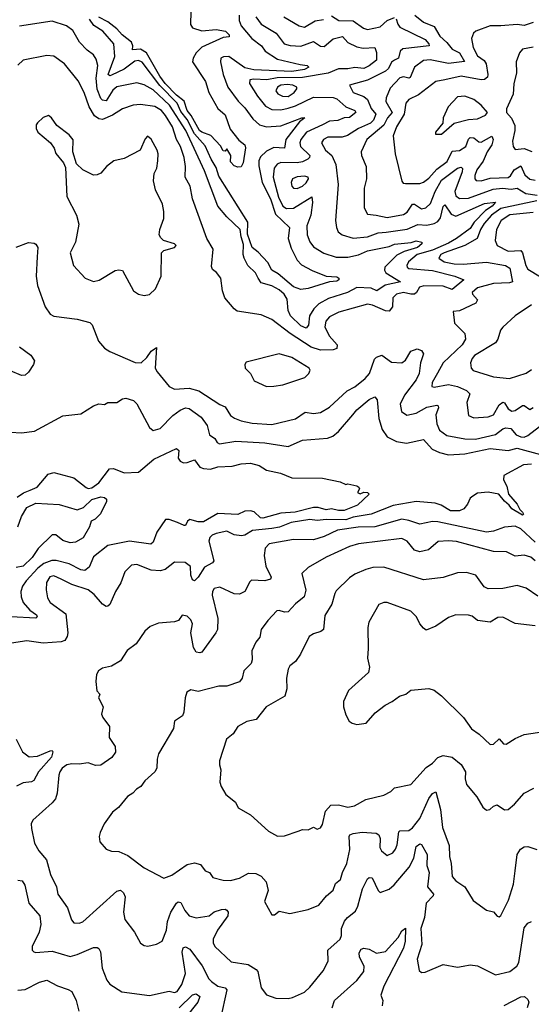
# Model space of a CAD drawing. Extents: x 1552294 to 1694791, y 811929 to 917222.
# Tile 392 of 643: x 1635805 to 1638644, y 902134 to 907599. Entities that reach past the tile are written whole.
import ezdxf

# ---------------------------------------------------------------- set-up
doc = ezdxf.new("R2010")
doc.units = 0

msp = doc.modelspace()

# ---------------------------------------------------------------- linework, layer by layer
at = {"layer": '0CON10XD'}
for points in [[(1637116.1, 907615), (1637144.3, 907574.3), (1637228.4, 907525), (1637273.3, 907465), (1637305.2, 907455.2), (1637365, 907453), (1637435, 907478.2), (1637475, 907452), (1637495, 907451.1), (1637545, 907493.4), (1637596.1, 907506.1), (1637625, 907472.5), (1637675, 907449.3), (1637711.5, 907441.5), (1637775, 907444.3), (1637785, 907417.5), (1637785, 907374.5), (1637745, 907342.3), (1637715, 907327.9), (1637665, 907334.5), (1637625, 907326.7), (1637575, 907326.6), (1637517.6, 907302.4), (1637375, 907277.5), (1637233.6, 907276.4), (1637175.9, 907265.9), (1637105, 907269.8), (1637081.9, 907265), (1637080, 907245), (1637123.8, 907175), (1637169.9, 907119.9), (1637205, 907100.9), (1637255, 907099.2), (1637295, 907108.5), (1637335, 907121.5), (1637435, 907169.8), (1637545, 907167.2), (1637565, 907159.7), (1637615, 907116.2), (1637664.4, 907095), (1637670, 907085), (1637635, 907057.1), (1637604.7, 907055.3), (1637569.7, 907040.3), (1637525, 907035.2), (1637485.3, 907015), (1637395.8, 906974.2), (1637365.7, 906935), (1637360.3, 906915), (1637364.2, 906895), (1637414.7, 906845), (1637413.9, 906835), (1637403.2, 906825), (1637375, 906810.5), (1637345, 906804.2), (1637254.1, 906805.9), (1637233.3, 906796.7), (1637218.1, 906775), (1637212.4, 906725), (1637241.3, 906615), (1637264.4, 906565), (1637285, 906551.6), (1637325, 906552.7), (1637425.4, 906615.4), (1637429.4, 906585), (1637420, 906515), (1637398.8, 906455), (1637400.4, 906405), (1637415, 906367.1), (1637435, 906337.8), (1637493.4, 906303.4), (1637561.6, 906281.6), (1637625, 906281.2), (1637685, 906293.3), (1637735, 906315.5), (1637855, 906341.1), (1637885, 906353.6), (1637977.4, 906362.6), (1638005, 906372.4), (1638035.7, 906365), (1638035.7, 906355), (1638011.8, 906335), (1637938.2, 906311.8), (1637898.6, 906291.4), (1637830.9, 906225), (1637828.7, 906208.7), (1637837.5, 906195), (1637918.8, 906145), (1637833.5, 906126.5), (1637786.5, 906093.5), (1637755, 906108.1), (1637675, 906112.2), (1637624.9, 906085.1), (1637518, 906052), (1637465, 906021.6), (1637437.3, 905995), (1637412.9, 905955), (1637406.8, 905903.2), (1637395, 905887.5), (1637365, 905899.7), (1637307.6, 905955), (1637295.2, 905985), (1637288.5, 906048.5), (1637273.1, 906075), (1637245, 906100.3), (1637205, 906122.7), (1637145, 906138.9), (1637127.8, 906165), (1637112.7, 906195), (1637071.5, 906235), (1637050.4, 906275), (1637045.3, 906295), (1637047.9, 906352.1), (1637034.1, 906394.1), (1637029.3, 906435), (1636954.3, 906504.3), (1636904.2, 906564.2), (1636831.1, 906761.1), (1636727, 906985), (1636635.7, 907125), (1636545, 907210.6), (1636495, 907236.8), (1636455, 907248.6), (1636345, 907227.3), (1636321.7, 907208.3), (1636285, 907148.8), (1636265, 907152.1), (1636255, 907162.7), (1636236, 907214), (1636229.5, 907275), (1636239.3, 907345), (1636230.5, 907380.5), (1636214.3, 907405), (1636179.2, 907429.2), (1636136.4, 907475), (1636099.7, 907539.7), (1636065, 907564.6), (1635985, 907591.2), (1635805, 907563.9)], [(1637022.2, 907625), (1637023.2, 907595), (1637034.7, 907565), (1637094.2, 907494.2), (1637146.4, 907455), (1637167.3, 907425), (1637235, 907379.3), (1637360.9, 907350.9), (1637400, 907345), (1637408.8, 907335), (1637385, 907322.2), (1637315, 907310.8), (1637105, 907320.1), (1637055, 907332.7), (1636965, 907394.6), (1636936.2, 907393.8), (1636922.2, 907385), (1636918.9, 907365), (1636934, 907295), (1636960.7, 907225), (1637016.8, 907146.8), (1637055, 907109.1), (1637099, 907049), (1637136.3, 907016.3), (1637173.8, 907003.8), (1637255, 907009.8), (1637371.2, 907055), (1637387.5, 907055), (1637357.6, 907032.4), (1637281.2, 906935), (1637273.7, 906886.3), (1637215, 906889), (1637175, 906870), (1637142.2, 906837.8), (1637132.4, 906815), (1637131.3, 906788.7), (1637150.4, 906695), (1637197.1, 906605), (1637225, 906519.7), (1637301.5, 906445), (1637295.6, 906385), (1637311.3, 906331.3), (1637345.3, 906265.3), (1637368.8, 906238.8), (1637427.1, 906207.1), (1637505.3, 906175.3), (1637565, 906171.5), (1637575.7, 906165), (1637575.6, 906155), (1637565, 906147.1), (1637525, 906144.2), (1637406.4, 906106.4), (1637365, 906102.2), (1637325, 906115.7), (1637238.7, 906188.7), (1637205, 906209.7), (1637182.2, 906252.2), (1637129.1, 906309.1), (1637095, 906335.5), (1637068.6, 906408.6), (1637071.5, 906475), (1636910.8, 906730.8), (1636895, 906779.1), (1636867.1, 906825), (1636835, 906899.7), (1636776.1, 906966.1), (1636735, 907045.7), (1636699.3, 907089.3), (1636678.7, 907135), (1636583.2, 907233.2), (1636485, 907363.3), (1636465, 907372.9), (1636445, 907369.5), (1636385, 907325.2), (1636315, 907291.2), (1636305, 907288.2), (1636296.2, 907295), (1636333.2, 907395), (1636326.7, 907465), (1636266.2, 907535), (1636217.2, 907567.2), (1636192.6, 907602.6)], [(1636755, 907645.6), (1636753.2, 907573.2), (1636764.7, 907554.7), (1636815, 907538.1), (1636895, 907544.2), (1636946.3, 907536.3), (1636968, 907515), (1636967.5, 907505), (1636935, 907500.4), (1636815, 907446.7), (1636784.8, 907415), (1636766.9, 907385), (1636764.7, 907365), (1636836.4, 907256.4), (1636855, 907195.4), (1636905, 907106.5), (1636945, 907071.4), (1636972.2, 906992.2), (1637021, 906931), (1637055, 906904), (1637057.5, 906887.5), (1637044.4, 906805.6), (1637035, 906783.3), (1637015, 906780), (1636995, 906787.5), (1636975, 906810), (1636976.2, 906845), (1636955, 906882.5), (1636945, 906870), (1636935, 906871.9), (1636919.1, 906899.1), (1636865.6, 906955.6), (1636815, 906974.1), (1636802.2, 906985), (1636757.5, 907067.5), (1636735, 907095.2), (1636717.3, 907147.3), (1636675, 907180.8), (1636611.6, 907245), (1636582.5, 907285), (1636508.8, 907415), (1636475, 907436.1), (1636431.8, 907431.8), (1636433.8, 907455), (1636424.8, 907475), (1636374.7, 907514.7), (1636345, 907548.5), (1636295, 907586.5), (1636245, 907614.2)], [(1637270.6, 907615), (1637355, 907565.3), (1637385, 907557.6), (1637445, 907592.4), (1637490, 907600)], [(1637535, 907620.4), (1637575.8, 907595.7), (1637655, 907592.6), (1637712, 907552), (1637735, 907545.7), (1637805, 907559.3), (1637845, 907595.7), (1637885, 907611.2)], [(1637998.2, 907625), (1638045, 907585.3), (1638105, 907560.6), (1638137, 907507), (1638175, 907473.2), (1638205, 907435.3), (1638246.2, 907415), (1638273.2, 907366.8), (1638185, 907356.8), (1638083.6, 907376.4), (1638045, 907373.1), (1637995, 907335.6), (1637972, 907278), (1637965, 907274.2), (1637935, 907282.6), (1637915, 907276.8), (1637860.1, 907219.9), (1637837.8, 907165), (1637836.5, 907145), (1637872.1, 907085), (1637846.1, 907053.9), (1637825.9, 907014.1), (1637732, 906935), (1637700, 906865), (1637701.5, 906845), (1637727.5, 906785), (1637728.7, 906715), (1637717.3, 906665), (1637716.9, 906555), (1637735, 906520), (1637783.5, 906513.5), (1637845, 906501), (1637935, 906518.4), (1637955, 906531.3), (1637985, 906574.7), (1637995, 906576), (1638035, 906550), (1638059.5, 906555), (1638085, 906579.5), (1638110.3, 906645), (1638145, 906709), (1638235, 906775.3), (1638255, 906781.5), (1638262.7, 906772.7), (1638260, 906755), (1638219.5, 906645), (1638225, 906622.1), (1638245, 906606.9), (1638295, 906609.3), (1638432.3, 906657.7), (1638484.4, 906664.4), (1638532.3, 906657.7), (1638565, 906664.2), (1638612.7, 906635), (1638675.7, 906625.7)], [(1637894.7, 907604.7), (1637902.8, 907575), (1637915, 907558.2), (1638055, 907489.1), (1638076.1, 907465), (1638076.7, 907455), (1637931.6, 907438.4), (1637916.7, 907425), (1637906.2, 907385), (1637884.8, 907375.2), (1637867.4, 907362.6), (1637850.9, 907329.1), (1637835, 907314.4), (1637735, 907263.8), (1637636, 907235), (1637655.6, 907195), (1637715, 907173.1), (1637735.5, 907155.5), (1637755, 907106.9), (1637781.9, 907075), (1637769.2, 907040.8), (1637750.8, 907025), (1637685, 906995.7), (1637624.1, 906955.9), (1637595, 906947), (1637515, 906946.5), (1637490, 906935), (1637479.3, 906915), (1637501.4, 906875), (1637537.9, 906845), (1637560, 906795), (1637572, 906685), (1637558, 906485), (1637562.3, 906445), (1637572.1, 906422.1), (1637594.2, 906405), (1637655, 906387.1), (1637735, 906393.9), (1637795, 906415.7), (1637839.4, 906419.4), (1637955, 906436.4), (1638015, 906462.4), (1638065, 906459.3), (1638105, 906467.1), (1638125, 906479.5), (1638140.5, 906499.5), (1638155, 906562), (1638165, 906572.5), (1638198.9, 906518.9), (1638225, 906508.4), (1638385, 906578.8), (1638445, 906586), (1638427.6, 906565), (1638389.5, 906540.5), (1638327, 906475), (1638305, 906440.9), (1638228.3, 906385), (1638185, 906358.5), (1638095, 906320.5), (1638011, 906295), (1637962.6, 906255), (1637953.9, 906233.9), (1637954.7, 906224.7), (1637965, 906218.9), (1638095, 906207), (1638220, 906175), (1638269.4, 906155), (1638205, 906102), (1638155, 906120.3), (1638048.4, 906121.6), (1638023.6, 906115), (1638007.6, 906085), (1637995, 906075.9), (1637975, 906074.8), (1637935, 906085.6), (1637895.5, 906075), (1637875.9, 906055), (1637874.5, 906005), (1637855, 905981.5), (1637835, 905982.3), (1637763.1, 906015), (1637735, 906019.8), (1637576.6, 905976.6), (1637525, 905949.7), (1637503.8, 905926.1), (1637499, 905895), (1637521.6, 905845), (1637566.5, 905795), (1637565.3, 905774.7), (1637545, 905766.5), (1637475, 905765.1), (1637421.9, 905781.9), (1637306.6, 905856.6), (1637205, 905935.5), (1637145, 905961.5), (1637012.2, 905982.2), (1636995, 905994.2), (1636944.3, 906055), (1636930.6, 906095), (1636920.8, 906165), (1636896.6, 906196.6), (1636875, 906212), (1636868.6, 906228.6), (1636878.9, 906325), (1636844.4, 906385.6), (1636764.6, 906605), (1636750.7, 906675), (1636723.2, 906725), (1636725.3, 906785), (1636717.9, 906835), (1636696.9, 906895), (1636674.8, 906934.8), (1636653.5, 907005), (1636615, 907068.1), (1636591.6, 907095), (1636555, 907116.8), (1636475, 907128.2), (1636435, 907123.9), (1636375, 907104.1), (1636320.3, 907069.7), (1636265, 907044.7), (1636245, 907049), (1636220.7, 907065), (1636190.5, 907115), (1636163.3, 907195), (1636129.3, 907259.3), (1636054.7, 907354.7), (1635995, 907397.5), (1635955, 907400.5), (1635824.7, 907375.3), (1635795, 907346)], [(1638655, 907583.9), (1638605, 907567), (1638565, 907573.3), (1638475, 907564.3), (1638415, 907565.3), (1638336, 907535), (1638324, 907525), (1638312.5, 907495), (1638321.2, 907445), (1638345, 907399.5), (1638381.9, 907371.9), (1638392.8, 907355), (1638403.2, 907295), (1638400.4, 907279.6), (1638385, 907267.9), (1638365, 907265.9), (1638255, 907285.7), (1638163.7, 907266.3), (1638115, 907255.4), (1638017.6, 907182.4), (1637965, 907155.4), (1637947.7, 907135), (1637939, 907075), (1637895.3, 907005), (1637876.8, 906955), (1637888.2, 906855), (1637925, 906702.5), (1637932.2, 906692.2), (1637945, 906690), (1638025, 906690.9), (1638045, 906697.1), (1638075, 906719.4), (1638120.1, 906769.9), (1638177.4, 906812.6), (1638205, 906869.7), (1638246, 906874), (1638280, 906895), (1638294.5, 906935.5), (1638304.5, 906945), (1638325, 906943.5), (1638352.1, 906922.1), (1638365, 906920), (1638425, 906951.9), (1638432.9, 906935), (1638425.7, 906905), (1638399, 906865), (1638376.3, 906813.7), (1638342.5, 906765), (1638330.8, 906735), (1638331.1, 906715), (1638337.1, 906707.1), (1638365.2, 906704.8), (1638415, 906718.8), (1638515, 906723.6), (1638527.6, 906732.4), (1638549, 906765), (1638585, 906787.3), (1638607.9, 906737.9), (1638635, 906714.3), (1638665, 906707.9)], [(1638655, 907446.7), (1638595, 907436), (1638578, 907415), (1638560, 907365), (1638562.3, 907305), (1638547.5, 907242.5), (1638544, 907185), (1638505.8, 907105), (1638506.2, 907085), (1638533.3, 907053.3), (1638551.8, 907011.8), (1638552.4, 906985), (1638539.5, 906925), (1638542.9, 906895), (1638555, 906879.2), (1638605, 906884.8), (1638646.8, 906866.8)], [(1637295, 907172.4), (1637328, 907195), (1637342.9, 907215), (1637342.2, 907225), (1637321.4, 907235), (1637289.4, 907239.4), (1637255, 907235.5), (1637236, 907225), (1637227.1, 907205), (1637237.1, 907187.1), (1637263.9, 907173.9), (1637295, 907172.4)], [(1638113, 906963), (1638145, 906963.8), (1638215.8, 907024.2), (1638295, 907044.5), (1638345, 907049.4), (1638390.5, 907069.5), (1638400, 907085), (1638365.7, 907125), (1638325, 907156.5), (1638275, 907175.4), (1638235, 907171.8), (1638182.5, 907115), (1638154, 907055), (1638152.5, 907025), (1638112.5, 906975), (1638113, 906963)], [(1636495, 906068.8), (1636525, 906073.8), (1636558, 906105), (1636590.8, 906175), (1636592.5, 906305), (1636605, 906318.6), (1636665, 906333.9), (1636673.3, 906345), (1636664.2, 906355), (1636604.1, 906374.1), (1636587.5, 906387.5), (1636579.2, 906405), (1636582, 906435), (1636605.8, 906495), (1636605.7, 906534.3), (1636597.5, 906575), (1636558.6, 906655), (1636548, 906705), (1636551.1, 906745), (1636565.4, 906775), (1636571.5, 906815), (1636574.4, 906855), (1636567.3, 906875), (1636535, 906936.7), (1636515, 906952.5), (1636502.3, 906937.7), (1636473.8, 906875), (1636385, 906828.9), (1636326.7, 906815), (1636286.4, 906783.6), (1636255, 906747.5), (1636235, 906737.5), (1636215, 906736.9), (1636155, 906765.8), (1636120, 906800), (1636100.8, 906865), (1636102.3, 906932.3), (1636080.5, 906960.5), (1636011.7, 907011.7), (1635982.5, 907055), (1635965, 907066.7), (1635935, 907056.7), (1635905, 907027.5), (1635897.5, 907015), (1635896.7, 906995), (1635906.7, 906975), (1635976.7, 906915), (1635996.1, 906886.1), (1636006.4, 906856.4), (1636047.5, 906805), (1636059.3, 906779.3), (1636067.7, 906617.7), (1636121.4, 906515), (1636134.3, 906465), (1636114.3, 906365), (1636085.6, 906305), (1636104.4, 906235), (1636168, 906165), (1636215, 906145.7), (1636246.3, 906153.7), (1636335, 906207.5), (1636355, 906211.2), (1636375, 906206.7), (1636436.7, 906095), (1636465, 906076.2), (1636495, 906068.8)], [(1637345, 906662.9), (1637375, 906674.6), (1637395, 906693.8), (1637407.5, 906715), (1637405.4, 906725.4), (1637385, 906730.4), (1637345, 906726.9), (1637318.1, 906715), (1637311.2, 906695), (1637314.5, 906675), (1637325, 906664.4), (1637345, 906662.9)], [(1638675, 906594.7), (1638475, 906550.4), (1638423.9, 906515), (1638382.9, 906467.1), (1638362.3, 906435), (1638344.1, 906385), (1638274.6, 906345.4), (1638160.5, 906305), (1638142.5, 906295), (1638130.5, 906275), (1638160, 906255), (1638215, 906243.8), (1638265, 906242.1), (1638395, 906253.5), (1638500.8, 906235), (1638525, 906219.2), (1638539.4, 906145), (1638522.3, 906137.7), (1638435, 906134.8), (1638345, 906110.8), (1638316.5, 906085), (1638316.9, 906075), (1638345.5, 906045), (1638336.4, 906025), (1638245, 905982.5), (1638210.7, 905979.3), (1638217.5, 905915), (1638275, 905858.1), (1638279.5, 905825), (1638259.5, 905795), (1638155.2, 905694.8), (1638122.6, 905637.4), (1638094.6, 905585), (1638092.7, 905562.7), (1638105, 905560), (1638185, 905574.8), (1638235, 905562.9), (1638285, 905541.5), (1638303, 905523), (1638285.6, 905475), (1638295, 905402), (1638325, 905390), (1638405, 905393.9), (1638433.7, 905406.3), (1638465, 905461.8), (1638485, 905476.8), (1638495, 905471.8), (1638515, 905440), (1638535, 905426.6), (1638555, 905429.5), (1638595, 905457.7), (1638605, 905456.8), (1638635, 905435.4), (1638655, 905446.2)], [(1638655, 906529.9), (1638524.3, 906515.7), (1638475.8, 906485), (1638450.7, 906435), (1638443.4, 906373.4), (1638454.5, 906345), (1638515, 906314.8), (1638585, 906317.9), (1638595.7, 906305), (1638613.2, 906235), (1638623.8, 906215), (1638695, 906172.1)], [(1635785, 906335.7), (1635855, 906363.1), (1635885, 906359.2), (1635895, 906354), (1635905.4, 906335.4), (1635902.7, 906282.7), (1635897.3, 906175), (1635904.5, 906124.5), (1635945.8, 906005), (1635975, 905964.2), (1635995, 905953.3), (1636125, 905937.5), (1636195, 905918.6), (1636207.5, 905905), (1636242.9, 905815), (1636275, 905775.7), (1636305, 905756.9), (1636446.6, 905696.6), (1636478.8, 905695), (1636510.8, 905725), (1636535, 905758.8), (1636565, 905780), (1636557.8, 905665), (1636567.8, 905645), (1636633.8, 905563.8), (1636665, 905548.5), (1636745, 905554.1), (1636799, 905539), (1636915, 905463.3), (1636945, 905450.5), (1636975, 905401.4), (1636997.4, 905387.4), (1637035, 905372.5), (1637095, 905360.4), (1637205, 905352.9), (1637335, 905384), (1637389.7, 905420.3), (1637435, 905413.3), (1637475, 905418.1), (1637525, 905448.5), (1637621.5, 905538.5), (1637665, 905560.6), (1637722.8, 905607.2), (1637745.2, 905634.8), (1637773.8, 905715), (1637785, 905726.7), (1637815, 905737.1), (1637868.9, 905698.9), (1637924.8, 905695.2), (1637945, 905709.6), (1637975, 905758.7), (1638011.5, 905771.5), (1638033.8, 905763.8), (1638045.4, 905745.4), (1638028.2, 905695), (1638022.4, 905635), (1638005, 905600.4), (1637940.3, 905515), (1637917.1, 905465), (1637924, 905424), (1637953.8, 905403.8), (1638005, 905416), (1638065, 905449), (1638119, 905459), (1638127.3, 905455), (1638129.6, 905445), (1638114.1, 905405), (1638118.8, 905355), (1638135, 905320.5), (1638175, 905291.8), (1638275, 905271.9), (1638335, 905270.9), (1638445, 905296.3), (1638485, 905328.1), (1638503.4, 905333.4), (1638529.8, 905329.8), (1638560.7, 905295), (1638585, 905283.2), (1638605, 905281.2), (1638625, 905290.3), (1638689.2, 905340.8)], [(1638645, 906016), (1638554, 905955), (1638486.7, 905893.3), (1638472.9, 905875), (1638458.5, 905825), (1638445.3, 905804.7), (1638329.6, 905735), (1638315, 905719.4), (1638307.1, 905695), (1638310, 905665), (1638321.2, 905651.2), (1638435, 905616), (1638522.6, 905607.4), (1638615, 905637.5), (1638645, 905658.1)], [(1635804, 905784), (1635866.4, 905736.4), (1635887.5, 905705), (1635882.5, 905685), (1635855, 905642.5), (1635835, 905626.7), (1635815, 905623.8), (1635755, 905649.2)], [(1637175, 905562.9), (1637215, 905564.4), (1637265, 905571.5), (1637386.8, 905613.2), (1637410, 905635), (1637416.2, 905653.8), (1637412, 905665), (1637315, 905724.4), (1637245, 905745.4), (1637061.7, 905698.3), (1637054, 905685), (1637056.2, 905665), (1637086.7, 905635), (1637106.2, 905595), (1637175, 905562.9)], [(1635755, 905310), (1635815, 905306), (1635887.5, 905315), (1636045, 905400), (1636145, 905410.6), (1636215, 905456), (1636245, 905466.7), (1636275, 905463.8), (1636295, 905473.8), (1636345, 905474), (1636375, 905494.3), (1636395, 905498.6), (1636436.7, 905485), (1636455, 905466.2), (1636525, 905336), (1636545, 905319.2), (1636585, 905330.5), (1636655, 905402.1), (1636695, 905432.5), (1636725, 905444), (1636745, 905440.7), (1636812.7, 905392.7), (1636845, 905346), (1636858.5, 905295), (1636888.1, 905275), (1636901.6, 905251.6), (1636914.7, 905244.7), (1637005, 905260.5), (1637165, 905250.6), (1637295, 905229.7), (1637375.3, 905264.7), (1637513.9, 905276.1), (1637542.1, 905287.9), (1637575, 905312.5), (1637653.5, 905406.5)], [(1637653.5, 905406.5), (1637675, 905433.8), (1637745, 905490.6), (1637775.6, 905505.6), (1637788.7, 905488.7), (1637797.7, 905385), (1637817.3, 905325), (1637845, 905283.3), (1637895, 905257.1), (1637952.3, 905247.7), (1638045, 905268.9), (1638094.7, 905214.7), (1638135, 905196.8), (1638185, 905184.7), (1638275, 905189.6), (1638415, 905219.6), (1638515, 905207.7), (1638565, 905221.4), (1638695.7, 905185.7)], [(1635791.7, 904948.3), (1635827.3, 904972.7), (1635862.9, 904987.1), (1635901.5, 905005), (1635964.1, 905075.9), (1635995, 905085.5), (1636105, 905056.5), (1636175, 905001.8), (1636185, 904997.5), (1636205, 905001), (1636245, 905028.8), (1636303.3, 905106.7), (1636325, 905108.9), (1636384.1, 905084.1), (1636465, 905088.4), (1636550.3, 905159.7), (1636675, 905219.4), (1636688.3, 905208.3), (1636683.7, 905165), (1636695, 905149.1), (1636715, 905140), (1636735, 905140.4), (1636775, 905155.3), (1636805, 905115.3), (1636825, 905107.3), (1636864.8, 905105.2), (1636905, 905116.7), (1636985, 905120.9), (1637035, 905134.4), (1637085, 905138.1), (1637133.3, 905125), (1637175, 905099.4), (1637252.6, 905082.6), (1637315, 905056.9), (1637484.6, 905054.6), (1637584.2, 905034.2), (1637615, 905020), (1637625, 905023.3), (1637675, 905011.2), (1637686.7, 905005), (1637690, 904995), (1637680, 904975), (1637695, 904967.5), (1637714.2, 904975.8), (1637735, 904975.6), (1637744, 904965), (1637680, 904905), (1637605, 904874.6), (1637575, 904874.1), (1637535, 904883.3), (1637505, 904878.5), (1637461.5, 904891.5), (1637435, 904891.2), (1637334, 904865), (1637255, 904859.3), (1637155, 904833), (1637141.8, 904835), (1637106.7, 904866.7), (1637085, 904873.9), (1637055, 904871), (1637015, 904853.2), (1636905, 904859.1), (1636825, 904812.5), (1636795, 904811.6), (1636750, 904825), (1636737.1, 904815), (1636725, 904792.5), (1636718.1, 904791.9), (1636680.9, 904809.1), (1636635, 904825.3), (1636614.5, 904825), (1636566.7, 904755), (1636545, 904698.8), (1636532.1, 904687.9), (1636415, 904704.5), (1636295, 904681.2), (1636215, 904618.1), (1636190.6, 904559.4), (1636167.3, 904542.7), (1636145, 904545.4), (1636079.5, 904579.5), (1636007.6, 904597.6), (1635983.4, 904596.6), (1635940.1, 904579.9), (1635905.8, 904554.2), (1635840.4, 904485), (1635820.9, 904455), (1635811.1, 904425), (1635813.1, 904395), (1635825.3, 904365), (1635861.5, 904321.5), (1635899.2, 904295), (1635903.1, 904285), (1635895, 904277.8), (1635756.2, 904285)], [(1638645, 905131.9), (1638601.2, 905128.8), (1638491.5, 905068.5), (1638489.1, 905045), (1638509, 905009), (1638516.6, 904965), (1638565, 904910.4), (1638579.6, 904879.6), (1638595.6, 904865), (1638600, 904855), (1638595, 904848.8), (1638535, 904884.1), (1638521.9, 904905), (1638495, 904925.8), (1638463.3, 904965), (1638405, 904975.8), (1638345, 904970.6), (1638320, 904955), (1638305, 904943.3), (1638290.7, 904909.3), (1638270, 904885), (1638245, 904872.9), (1638195, 904873.5), (1638144.1, 904904.1), (1638111.2, 904915), (1638005, 904925.7), (1637876.7, 904903.3), (1637755.2, 904854.8), (1637655, 904837.3), (1637615, 904823.5), (1637505, 904825.6), (1637455, 904819.2), (1637415, 904824.3), (1637311.7, 904808.3), (1637247.2, 904782.8), (1637204.5, 904775.5), (1637096.6, 904763.4), (1637055, 904738), (1637036.3, 904733.6), (1636995, 904739.6), (1636955, 904759.6), (1636895, 904747.8), (1636872.6, 904737.4), (1636859.5, 904725), (1636854, 904705), (1636881.8, 904595), (1636874.4, 904585), (1636830.5, 904559.5), (1636795, 904504.3), (1636775, 904484), (1636765, 904490), (1636755.4, 904515), (1636753.4, 904563.4), (1636724.3, 904585.7), (1636665, 904588.9), (1636611.8, 904548.2), (1636585, 904539.1), (1636534.1, 904544.1), (1636455, 904575.9), (1636425, 904570.7), (1636389.1, 904535), (1636367.2, 904472.8), (1636336.9, 904425), (1636306.1, 904353.9), (1636295, 904343.1), (1636285, 904342.5), (1636265, 904355.4), (1636219.4, 904409.4), (1636185.3, 904435.3), (1636095, 904463.8), (1636035, 904492.9), (1635995, 904511.8), (1635973, 904507), (1635954, 904475), (1635952.8, 904435), (1635959.6, 904389.6), (1635974.6, 904365), (1636062.1, 904302.1), (1636071.9, 904195), (1636068.9, 904175), (1636056.3, 904153.6), (1636035, 904145.4), (1635935, 904137.8), (1635845, 904151.1), (1635735, 904135.5)], [(1635795.6, 904784.4), (1635815, 904840.9), (1635845, 904890.6), (1635895, 904915.1), (1636025, 904908.5), (1636125, 904877.8), (1636159.1, 904890.9), (1636205, 904935.9), (1636255, 904951.2), (1636276.6, 904946.6), (1636287, 904937), (1636286.7, 904925), (1636254.3, 904855.7), (1636224.1, 904825.9), (1636202.5, 904815), (1636192.5, 904785), (1636157.7, 904722.3), (1636115, 904698.6), (1636085.9, 904695.9), (1636045, 904707.5), (1636005, 904738.9), (1635985, 904738.9), (1635906.9, 904663.1), (1635875, 904614.2), (1635825, 904566.6), (1635785, 904559.1)], [(1638665, 904699.1), (1638585, 904772.9), (1638555, 904788.4), (1638495, 904782.3), (1638435, 904759.6), (1638395, 904754.7), (1638125, 904812), (1638095, 904813.9), (1638025, 904798.9), (1637965, 904820), (1637925, 904826.3), (1637775, 904784.5), (1637682.8, 904782.8), (1637568.9, 904765), (1637495, 904730.6), (1637435, 904712.5), (1637325, 904713.6), (1637190.1, 904689.9), (1637167.5, 904665), (1637161.9, 904625), (1637171.3, 904565), (1637200.6, 904505), (1637196.4, 904493.6), (1637165, 904485.3), (1637092.3, 904487.7), (1637081.7, 904478.3), (1637055, 904424.4), (1637025, 904409.6), (1636995, 904412.1), (1636915, 904449.5), (1636885, 904442.2), (1636874.3, 904425.7), (1636872.9, 904405), (1636904.1, 904275), (1636902.8, 904215), (1636893.8, 904195), (1636815, 904089.2), (1636805, 904084), (1636785, 904089.2), (1636770, 904115), (1636754.4, 904195.6), (1636764.2, 904245), (1636755, 904268), (1636735, 904287.5), (1636707, 904293), (1636686, 904264), (1636665, 904256), (1636575, 904249.5), (1636528.3, 904231.7), (1636499.2, 904205), (1636451.9, 904135), (1636401.7, 904098.3), (1636365, 904041.2), (1636315, 904011.4), (1636265, 904000), (1636241.9, 903985), (1636232.2, 903965), (1636227.1, 903925), (1636234, 903874), (1636250, 903855), (1636243.3, 903835), (1636268.8, 903785), (1636258.8, 903745), (1636266.2, 903725), (1636304.2, 903675), (1636301.4, 903615), (1636334.3, 903565), (1636336.4, 903533.6), (1636316.2, 903503.8), (1636255, 903460.5), (1636225, 903460), (1636185, 903474.4), (1636135, 903466.2), (1636095, 903468.8), (1636067.6, 903462.4), (1636041.4, 903445), (1636027.1, 903425), (1636021.9, 903405), (1636012.5, 903305), (1636003.3, 903275), (1635985, 903251.4), (1635877.5, 903155), (1635869.2, 903135), (1635870.5, 903109.5), (1635887.5, 903027.5), (1635912, 902985), (1635953.8, 902935), (1635976.2, 902855), (1636009.5, 902785), (1636016.7, 902745), (1636069.8, 902669.8), (1636091.9, 902601.9), (1636105, 902586.7), (1636135, 902584.2), (1636155, 902590.8), (1636345, 902762.5), (1636365, 902767.1), (1636381.7, 902751.7), (1636389.8, 902729.8), (1636380.4, 902645), (1636389.2, 902605), (1636441.5, 902535), (1636475, 902474), (1636495, 902460), (1636515.9, 902455.9), (1636565, 902466.7), (1636595.3, 902484.7), (1636619.2, 902545), (1636626.2, 902593.8), (1636644, 902645), (1636675, 902695.6), (1636685, 902703.1), (1636699.5, 902699.5), (1636721.3, 902655), (1636745.6, 902625.6), (1636785, 902614.2), (1636855.7, 902624.3), (1636885, 902646.9), (1636925, 902659.6), (1636945, 902662.1), (1636955, 902656.9), (1636961.5, 902645), (1636960, 902625), (1636902.1, 902545), (1636878.5, 902495), (1636878.9, 902475), (1636888.6, 902455), (1636978.6, 902368.6), (1637073.8, 902353.8), (1637117.8, 902327.8), (1637126.4, 902315), (1637144.5, 902224.5), (1637175, 902186.2), (1637227.1, 902167.1), (1637295, 902166.2), (1637318.8, 902171.2), (1637385, 902202), (1637415, 902228.8), (1637489.8, 902320.2), (1637516.6, 902373.4), (1637515.7, 902435), (1637583.9, 902496.1), (1637590.8, 902515), (1637591.1, 902555), (1637607.2, 902595), (1637623.6, 902616.4), (1637669.2, 902650.8), (1637681.6, 902678.4)], [(1638664.8, 904594.8), (1638641.9, 904615), (1638605, 904627.7), (1638555, 904620.9), (1638505.7, 904645.7), (1638435, 904647.8), (1638228, 904702), (1638185, 904706.8), (1638127.9, 904702.1), (1638073, 904657), (1638025, 904644.7), (1637995.2, 904655.2), (1637955, 904705.5), (1637925, 904719.2), (1637685, 904689.4), (1637635.7, 904674.3), (1637505, 904615.4), (1637405, 904557.8), (1637370.5, 904525), (1637392.1, 904432.1), (1637383.8, 904395), (1637335, 904357.5), (1637295, 904313.1), (1637275, 904310), (1637245, 904320), (1637232.1, 904317.9), (1637182.5, 904265), (1637145.8, 904214.2), (1637137.8, 904172.2), (1637115, 904143.3), (1637093.3, 904095), (1637095.5, 904045), (1637090, 904025), (1637049.2, 903985), (1637040, 903945), (1637024.1, 903924.1)], [(1638679.9, 904399.9), (1638615, 904444.4), (1638565, 904457.8), (1638485, 904441.3), (1638405, 904439.1), (1638381.5, 904451.5), (1638336.3, 904516.3), (1638285, 904531.1), (1638235, 904529.5), (1638155, 904503.5), (1638045, 904490.9), (1637825, 904560), (1637765, 904558.5), (1637725, 904548.1), (1637665, 904521.5), (1637635, 904500.9), (1637561.7, 904428.3), (1637552.9, 904415), (1637536.7, 904355), (1637498.9, 904291.1), (1637490, 904215), (1637476.9, 904203.1), (1637435, 904189.4), (1637412, 904175), (1637362.6, 904077.4), (1637335, 904036.2), (1637305, 904012), (1637294, 903995), (1637286, 903945), (1637287.5, 903885), (1637275.8, 903845), (1637173.3, 903785), (1637117.5, 903715), (1637065, 903704), (1637016.2, 903675), (1636990, 903635), (1636953.6, 903606.4), (1636914.3, 903485), (1636913, 903463), (1636920.8, 903435), (1636916.1, 903366.1), (1636922.7, 903342.7), (1636948.8, 903298.8), (1637003.3, 903255), (1637016.7, 903225), (1637086.7, 903185), (1637185.7, 903095.7), (1637235, 903068), (1637275, 903069.2), (1637351.2, 903095), (1637375, 903104.3), (1637405, 903102.9), (1637435, 903116.7), (1637455, 903106.7), (1637475, 903113.3), (1637485, 903132.5), (1637501.9, 903205), (1637531.4, 903238.6), (1637575, 903241.2), (1637625, 903228.5), (1637662.5, 903235), (1637725, 903270), (1637825.6, 903294.4), (1637863.8, 903315), (1637885, 903336.2), (1637975, 903353.8), (1638061.2, 903448.8), (1638095, 903471.9), (1638125.5, 903504.5), (1638154.5, 903515.5), (1638205, 903506.2), (1638255.5, 903465), (1638277.9, 903425), (1638277.5, 903385), (1638284.5, 903354.5), (1638342.5, 903285), (1638375, 903228), (1638395, 903212), (1638414.3, 903215.7), (1638435, 903234), (1638455, 903241.2), (1638495, 903212.5), (1638515, 903214.2), (1638550.8, 903245), (1638605, 903306), (1638657, 903333)], [(1638665, 904234.5), (1638555, 904248.2), (1638485, 904283.3), (1638458.9, 904281.1), (1638415, 904255.6), (1638345, 904263.8), (1638315, 904288.1), (1638295, 904294.3), (1638225, 904295.6), (1638185, 904281.1), (1638115, 904232.1), (1638060.9, 904210.9), (1638045, 904221.2), (1638026, 904245), (1638007.5, 904285), (1637975, 904316), (1637845, 904364.2), (1637826, 904364), (1637797, 904353), (1637742.9, 904255), (1637737.1, 904225), (1637739.5, 904109.5), (1637735.8, 904055), (1637745.7, 904005), (1637740.8, 903975), (1637628.8, 903875), (1637601.2, 903815), (1637601.2, 903785), (1637615, 903740), (1637632.5, 903705), (1637650, 903695), (1637675, 903686.7), (1637727.5, 903695), (1637778.3, 903751.7), (1637832.5, 903795), (1637872.5, 903815), (1637912.5, 903845), (1637947.5, 903855), (1637975, 903876.7), (1638075, 903886.7), (1638105, 903877.8), (1638145.3, 903845.3), (1638267.5, 903725), (1638312.1, 903662.1), (1638355, 903634.2), (1638415, 903575.7), (1638435, 903577.1), (1638465, 903607.5), (1638488.9, 903578.9), (1638505, 903577.1), (1638555, 903609.4), (1638605, 903631.9), (1638715, 903648.6)], [(1637024.1, 903924.1), (1636955, 903899.8), (1636911, 903899), (1636795, 903870.9), (1636755, 903879.4), (1636733.5, 903866.5), (1636722.9, 903835), (1636715.8, 903755), (1636708, 903735), (1636664.2, 903705), (1636659.2, 903665), (1636575.8, 903525), (1636567.5, 903495), (1636565.8, 903445), (1636555.7, 903424.3), (1636498.8, 903375), (1636476.6, 903343.4), (1636452.5, 903327.5), (1636433.8, 903305), (1636403.4, 903286.6), (1636354.4, 903225.6), (1636319.7, 903200.3), (1636274.5, 903135.5), (1636252.4, 903087.6), (1636247.1, 903065), (1636250.8, 903035), (1636284.6, 902994.6), (1636314.6, 902984.6), (1636355, 902982.5), (1636405, 902960.5), (1636495, 902891.4), (1636604.2, 902834.2), (1636649.4, 902850.6), (1636735, 902910), (1636775, 902919.5), (1636809.3, 902909.3), (1636833.8, 902875), (1636857.5, 902865), (1636877.7, 902837.7), (1636935, 902822.9), (1636975, 902821.1), (1637025, 902834.6), (1637075, 902860.9), (1637115, 902859.6), (1637145.6, 902845), (1637173.3, 902813.3), (1637183.3, 902765), (1637163.6, 902703.6), (1637205, 902630), (1637219.2, 902630.8), (1637245, 902650), (1637305, 902637.5), (1637405, 902660), (1637465, 902683.3), (1637507.5, 902735), (1637545, 902767.5), (1637556.7, 902805), (1637585, 902826.7), (1637595.6, 902865), (1637619.5, 902915), (1637637.6, 902992.4), (1637632.5, 903065), (1637637.5, 903075), (1637655, 903082.7), (1637705, 903088.4), (1637783.7, 903083.7), (1637798.1, 903075), (1637804.5, 903055), (1637803.8, 903005), (1637812.5, 902985), (1637845, 902960), (1637875, 902974.4), (1637891.2, 902995), (1637900.1, 903019.9), (1637908.8, 903091.2), (1637915, 903096.7), (1637965, 903098.4), (1637985, 903113.5), (1638026.2, 903165), (1638075, 903276.5), (1638095, 903303.5), (1638115, 903314), (1638140.8, 903215), (1638151.2, 903115), (1638187.9, 903015), (1638189.1, 902955), (1638199.1, 902915), (1638205, 902842.5), (1638225, 902819.2), (1638275, 902786.7), (1638320.8, 902710.8), (1638395, 902656.2), (1638435, 902646.2), (1638455, 902623.3), (1638465, 902620), (1638475, 902626.2), (1638517.7, 902712.3), (1638545, 902801.2), (1638553.7, 902875), (1638566, 902965), (1638584.5, 902995), (1638605, 903007.3), (1638625, 903010), (1638673.8, 902993.8)], [(1635786.2, 903606.2), (1635821.4, 903535), (1635857.9, 903507.9), (1635905, 903511.8), (1635975, 903540.9), (1635985, 903542.5), (1635990, 903535), (1635982.4, 903505), (1635909.1, 903425), (1635883.5, 903376.5), (1635870.8, 903369.1), (1635825, 903362.4), (1635786.7, 903345)], [(1637681.6, 902678.4), (1637707.6, 902775), (1637735, 902829.4), (1637745, 902838.1), (1637760.8, 902835), (1637793.5, 902765), (1637805, 902754.4), (1637855, 902772.5), (1637883.6, 902796.4), (1637965.7, 902895), (1637991.9, 902945), (1638005, 903009.1), (1638025, 903023.8), (1638035, 903020), (1638066.8, 902965), (1638064.8, 902905), (1638076.5, 902865), (1638067.5, 902785), (1638100.4, 902745), (1638099.6, 902735), (1638060.3, 902695), (1638051.9, 902615), (1638031.7, 902555), (1638036.8, 902465), (1638010.6, 902385), (1638021.2, 902321.2), (1638035, 902310), (1638055, 902312), (1638155, 902354.2), (1638235, 902339.2), (1638265, 902345.8), (1638305, 902352.5), (1638345, 902346.9), (1638445, 902297.8), (1638525, 902315.6), (1638563.1, 902345), (1638574.6, 902365), (1638605, 902557.5), (1638625, 902583.3), (1638645, 902593.3)], [(1635795, 902823.6), (1635818.3, 902818.3), (1635834.6, 902794.6), (1635856.4, 902695), (1635916.8, 902625), (1635923.5, 902576.5), (1635913.9, 902535), (1635874.2, 902455), (1635874, 902435), (1635883.3, 902425), (1635895, 902420.8), (1635985, 902428.2), (1636085, 902399.1), (1636125, 902409.6), (1636215, 902449.4), (1636235, 902450), (1636245, 902443.3), (1636252.9, 902425), (1636263.5, 902335), (1636288.1, 902268.1), (1636306.2, 902246.2), (1636372.8, 902202.8), (1636525, 902183.5), (1636635, 902206.9), (1636665, 902200), (1636678.9, 902205), (1636705, 902243.1), (1636725, 902304), (1636706, 902424), (1636712, 902448), (1636725, 902453.4), (1636749.2, 902439.2), (1636816.9, 902346.9), (1636854.7, 902275), (1636870.4, 902260.4), (1636905, 902234.7), (1636944.8, 902224.8), (1636955.4, 902215), (1636919.1, 902055)], [(1637538.4, 902115), (1637551.6, 902155), (1637676.7, 902265), (1637714.8, 902315), (1637716.4, 902345), (1637690.5, 902395), (1637689.2, 902419.2), (1637699.7, 902440.3), (1637715, 902444.6), (1637745, 902439.1), (1637785, 902417.3), (1637835, 902427.3), (1637904.7, 902505.3), (1637925, 902542), (1637946.7, 902556.7), (1637944.5, 902484.5), (1637934.5, 902445), (1637824.8, 902235), (1637809.2, 902185), (1637820.8, 902155), (1637815.5, 902125)], [(1635795, 902212), (1635835, 902216.2), (1635915, 902256.4), (1635955, 902267.5), (1636015, 902235.6), (1636075, 902216.7), (1636094, 902205), (1636119.4, 902155), (1636134.3, 902095)], [(1636690.8, 902115), (1636765, 902186.7), (1636785, 902191.8), (1636805, 902177.5), (1636793.5, 902146.5)], [(1636793.5, 902146.5), (1636721.6, 902055)], [(1638493.7, 902126.3), (1638585, 902175.6), (1638607, 902177), (1638625, 902161.2), (1638630.6, 902145), (1638620.5, 902115)]]:
    msp.add_lwpolyline(points, dxfattribs=at)

doc.saveas('drawing.dxf')
